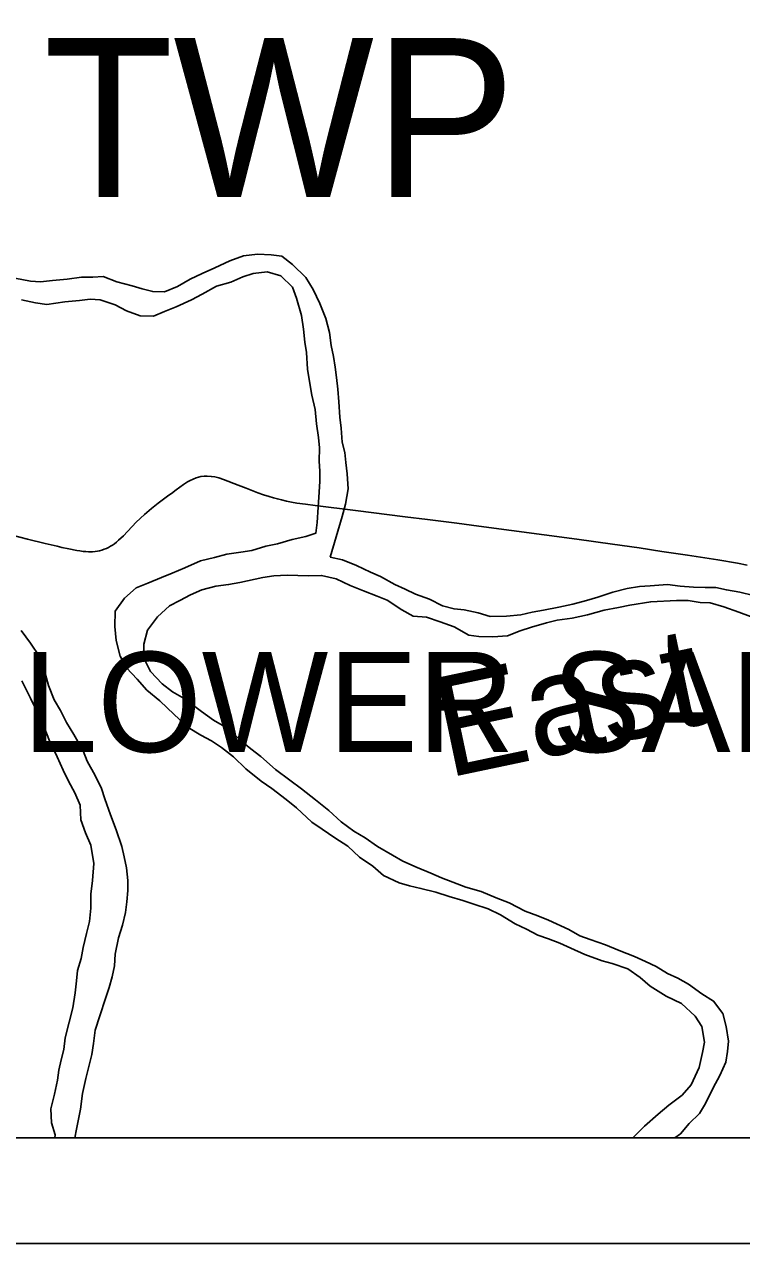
# Model space of a CAD drawing. Extents: x -10 to 158, y 8 to 33.
# Drawn here: x 127.371 to 128.048, y 24.962 to 26.114 of the extents above; entities that cross this region are included whole.
import ezdxf

# ---------------------------------------------------------------- set-up
doc = ezdxf.new("R2010")
doc.units = 0
for name, color, linetype in [('GM_X_Corporation_Text', 7, 'Continuous'), ('GM_X_Major_River', 7, 'Continuous'), ('GM_X_Major_River_Text', 7, 'Continuous'), ('GM_X_State_Route', 7, 'Continuous'), ('GM_X_Township_Text', 7, 'Continuous'), ('SH_Data', 7, 'Continuous'), ('SH_Text', 7, 'Continuous')]:
    doc.layers.add(name, color=color, linetype=linetype)

msp = doc.modelspace()

# ---------------------------------------------------------------- linework, layer by layer
at = {"layer": 'GM_X_Major_River'}
for points in [[(127.6597, 25.6108), (127.671, 25.6493), (127.6742, 25.6607), (127.6767, 25.6752), (127.6757, 25.6896), (127.6745, 25.7002), (127.6736, 25.7096), (127.6712, 25.7195), (127.6702, 25.7327), (127.6689, 25.743), (127.668, 25.7574), (127.6671, 25.7695), (127.6658, 25.7805), (127.6645, 25.7903), (127.6629, 25.8002), (127.6608, 25.8108), (127.6591, 25.8229), (127.6556, 25.8361), (127.6501, 25.8505), (127.6438, 25.8637), (127.6368, 25.875), (127.6242, 25.8873), (127.6142, 25.8951), (127.6039, 25.8965), (127.591, 25.8971), (127.5778, 25.8954), (127.565, 25.8907), (127.5507, 25.884), (127.539, 25.8786), (127.5277, 25.8735), (127.5156, 25.8665), (127.5032, 25.8614), (127.4922, 25.8616), (127.4823, 25.8641), (127.4728, 25.867), (127.4583, 25.871), (127.4454, 25.8758), (127.4355, 25.8753), (127.4249, 25.8751), (127.4113, 25.8734), (127.3976, 25.8721), (127.3863, 25.8708), (127.3768, 25.8714), (127.362, 25.8743)], [(127.3683, 25.8539), (127.3816, 25.851), (127.3923, 25.8493), (127.4093, 25.8518), (127.4229, 25.8531), (127.4331, 25.8544), (127.4426, 25.8537), (127.4567, 25.849), (127.4674, 25.8434), (127.4804, 25.8387), (127.4929, 25.8385), (127.5034, 25.8428), (127.5144, 25.8471), (127.5287, 25.8538), (127.5389, 25.8592), (127.5524, 25.8666), (127.566, 25.8706), (127.5773, 25.8757), (127.5871, 25.8788), (127.6004, 25.8802), (127.6133, 25.8765), (127.6241, 25.8657), (127.628, 25.8555), (127.6328, 25.8389), (127.6345, 25.826), (127.6358, 25.8139), (127.6374, 25.804), (127.6384, 25.7885), (127.6401, 25.7767), (127.6425, 25.7639), (127.6457, 25.7502), (127.647, 25.7366), (127.6487, 25.7237), (127.6496, 25.7139), (127.6494, 25.7013), (127.6499, 25.6919), (127.65, 25.6824), (127.6494, 25.6721), (127.6485, 25.6581), (127.6475, 25.6436), (127.6462, 25.6334), (127.6367, 25.6302)], [(127.6367, 25.6302), (127.6239, 25.6274), (127.6099, 25.6234), (127.5989, 25.621), (127.5857, 25.617), (127.5755, 25.6154), (127.5623, 25.6137), (127.5506, 25.6105), (127.5373, 25.6073), (127.5226, 25.6006), (127.5106, 25.5955), (127.5004, 25.5916), (127.4876, 25.5861), (127.4766, 25.5818), (127.4654, 25.5721)], [(127.8757, 25.5636), (127.8613, 25.5608), (127.8504, 25.5587), (127.8398, 25.5563), (127.8262, 25.555), (127.811, 25.5548), (127.7996, 25.5581), (127.7863, 25.5609), (127.7768, 25.5619), (127.7657, 25.5648), (127.7535, 25.5711), (127.7402, 25.5758), (127.7307, 25.5806), (127.7207, 25.5851), (127.7074, 25.5925), (127.6978, 25.5965), (127.6845, 25.6028), (127.6715, 25.6083), (127.6597, 25.6108)], [(127.9854, 25.0623), (127.9905, 25.0659), (127.9987, 25.0758), (128.0084, 25.0851), (128.0143, 25.0946), (128.0213, 25.1095), (128.0276, 25.121), (128.0335, 25.1336), (128.0349, 25.1439), (128.0359, 25.1537), (128.0338, 25.1674), (128.0306, 25.1798), (128.0218, 25.1915), (128.0107, 25.1982), (127.998, 25.2075), (127.9881, 25.213), (127.9782, 25.2175), (127.9675, 25.2241), (127.9576, 25.2289), (127.9473, 25.2334), (127.9328, 25.2392), (127.9198, 25.2447), (127.9053, 25.2495), (127.8954, 25.2531), (127.8851, 25.2591), (127.866, 25.2679), (127.8558, 25.272), (127.8439, 25.2764), (127.8287, 25.2841), (127.8165, 25.2889), (127.8024, 25.2951), (127.7879, 25.2991), (127.7757, 25.3039), (127.765, 25.3079), (127.7547, 25.3123), (127.7418, 25.3175), (127.7284, 25.3237), (127.7185, 25.3293), (127.7044, 25.3375), (127.6929, 25.3456), (127.6822, 25.352), (127.6703, 25.3609), (127.6584, 25.3714), (127.6458, 25.3814), (127.6327, 25.3919), (127.6216, 25.4001), (127.6082, 25.4101), (127.5944, 25.4225), (127.5848, 25.4296), (127.5745, 25.4381), (127.5637, 25.4486), (127.5496, 25.4568), (127.5381, 25.465), (127.522, 25.4773), (127.5109, 25.4836), (127.501, 25.491), (127.4902, 25.5027), (127.484, 25.5147), (127.4838, 25.5287), (127.4874, 25.5417), (127.4967, 25.5543), (127.5079, 25.5647), (127.5177, 25.5698), (127.5279, 25.5753), (127.5385, 25.5799), (127.5517, 25.5835), (127.5638, 25.5848), (127.5744, 25.5869), (127.5963, 25.5917), (127.6065, 25.593), (127.619, 25.5939), (127.6293, 25.5933), (127.6395, 25.5931), (127.6516, 25.5936), (127.6653, 25.5904), (127.6787, 25.5841), (127.6912, 25.579), (127.7042, 25.5738), (127.7137, 25.5702), (127.7275, 25.5609), (127.7382, 25.5549), (127.7507, 25.554), (127.7637, 25.5496), (127.777, 25.5448), (127.7908, 25.5371), (127.8003, 25.5357), (127.8135, 25.5355), (127.8272, 25.5364), (127.8392, 25.5411), (127.8498, 25.5447), (127.8642, 25.5487), (127.874, 25.5511), (127.8884, 25.5532), (127.9027, 25.5564), (127.9186, 25.5608), (127.9322, 25.5633), (127.9428, 25.5653)], [(128.0594, 25.5745), (128.0465, 25.5777), (128.034, 25.5798), (128.0241, 25.582), (128.0138, 25.5822), (128.0028, 25.5824), (127.9903, 25.5834), (127.9782, 25.5851), (127.9619, 25.5838), (127.952, 25.5829), (127.9403, 25.5812), (127.9267, 25.5776), (127.9124, 25.5729), (127.9018, 25.5697), (127.8889, 25.5665), (127.8757, 25.5636)], [(127.4654, 25.5721), (127.4568, 25.5599), (127.4563, 25.5454), (127.4576, 25.5322), (127.4616, 25.5171), (127.4674, 25.5061), (127.4774, 25.4956), (127.4867, 25.4852), (127.4989, 25.4751), (127.5124, 25.462), (127.5258, 25.45), (127.5377, 25.4426), (127.5476, 25.4374), (127.5571, 25.4311), (127.5686, 25.4221), (127.5802, 25.4109), (127.5947, 25.3993), (127.6047, 25.3923), (127.6181, 25.3818), (127.628, 25.374), (127.6423, 25.3605), (127.6522, 25.3538), (127.6641, 25.3456), (127.6763, 25.3378), (127.6874, 25.3274), (127.7001, 25.3188), (127.71, 25.3102), (127.7249, 25.3032), (127.7348, 25.3003), (127.7455, 25.2978), (127.7595, 25.2942), (127.7721, 25.2902), (127.785, 25.2866), (127.7953, 25.2829), (127.809, 25.2785), (127.8205, 25.273), (127.8346, 25.2645), (127.8453, 25.2593), (127.856, 25.2538), (127.8659, 25.2501), (127.8766, 25.2461), (127.8869, 25.2413), (127.9002, 25.2354), (127.9166, 25.2295), (127.9261, 25.227), (127.941, 25.2219), (127.9525, 25.2137), (127.962, 25.2055), (127.977, 25.1962), (127.9915, 25.1892), (128.0045, 25.1772), (128.0107, 25.1674), (128.0132, 25.1527), (128.0114, 25.1428), (128.0082, 25.1287), (128.0008, 25.1123), (127.9923, 25.1027), (127.9795, 25.093), (127.9694, 25.0845), (127.9566, 25.0734), (127.9456, 25.0623)], [(127.9428, 25.5653), (127.9625, 25.5686), (127.9867, 25.5697), (127.9977, 25.5698), (128.0091, 25.5681), (128.0186, 25.5675), (128.0315, 25.5638), (128.0456, 25.5587), (128.0567, 25.5547)], [(127.4185, 25.0623), (127.4202, 25.0703), (127.422, 25.0798), (127.4241, 25.0893), (127.4258, 25.1042), (127.4291, 25.1182), (127.4323, 25.1308), (127.4348, 25.1411), (127.4362, 25.1513), (127.4379, 25.1639), (127.4423, 25.1776), (127.4477, 25.194), (127.451, 25.2043), (127.4539, 25.2142), (127.456, 25.2248), (127.4567, 25.2358), (127.4599, 25.2511), (127.4635, 25.2633), (127.4664, 25.2751), (127.4677, 25.2853), (127.4687, 25.296), (127.4686, 25.3054), (127.4673, 25.3172), (127.4653, 25.3278), (127.4629, 25.3376), (127.4577, 25.3531), (127.4522, 25.3674), (127.4471, 25.3825), (127.4439, 25.3924), (127.4377, 25.4044), (127.4303, 25.418), (127.4264, 25.4278), (127.4178, 25.4432), (127.4109, 25.4545), (127.405, 25.4658), (127.3992, 25.476), (127.3937, 25.4896), (127.3897, 25.5047), (127.3854, 25.5168), (127.3769, 25.5296), (127.368, 25.5416)], [(127.3686, 25.4938), (127.3768, 25.4776), (127.3834, 25.464), (127.3889, 25.4516), (127.3948, 25.4372), (127.4018, 25.4222), (127.4077, 25.4097), (127.4127, 25.3992), (127.4186, 25.3882), (127.4237, 25.3765), (127.4242, 25.3625), (127.4286, 25.3504), (127.4337, 25.3387), (127.4365, 25.3213), (127.4352, 25.3054), (127.4339, 25.2925), (127.4337, 25.2792), (127.4324, 25.2666), (127.4295, 25.2552), (127.4266, 25.2419), (127.4245, 25.2316), (127.4212, 25.2202), (127.4202, 25.2107), (127.4189, 25.1993), (127.4168, 25.1852), (127.4132, 25.1715), (127.4096, 25.1567), (127.4082, 25.1457), (127.4057, 25.1358), (127.4035, 25.1262), (127.4022, 25.1167), (127.3993, 25.1034), (127.3961, 25.0897), (127.3966, 25.0764), (127.4002, 25.0651), (127.3998, 25.0623)]]:
    msp.add_lwpolyline(points, dxfattribs=at)
at = {"layer": 'GM_X_State_Route'}
for points in [[(128.0534, 25.6033), (128.0443, 25.6051), (128.026, 25.6082), (127.9971, 25.6126), (127.9731, 25.6162), (127.9516, 25.6196), (127.9263, 25.6232), (127.8926, 25.6278), (127.8002, 25.6401), (127.7793, 25.6428), (127.7516, 25.6462), (127.7307, 25.649), (127.6838, 25.6548), (127.6456, 25.6596), (127.6365, 25.6607), (127.6283, 25.6619), (127.6233, 25.6627), (127.6185, 25.6638), (127.6138, 25.6648), (127.61, 25.6658), (127.6064, 25.6668), (127.6022, 25.668), (127.5967, 25.6698), (127.5916, 25.6716), (127.5805, 25.6758), (127.573, 25.6787), (127.5591, 25.6841), (127.5545, 25.6856), (127.5509, 25.6865), (127.5475, 25.6871), (127.5437, 25.6873), (127.5409, 25.6874), (127.5377, 25.687), (127.5353, 25.6864), (127.5331, 25.6857), (127.5303, 25.6846), (127.5276, 25.6833), (127.5249, 25.6818), (127.5212, 25.6795), (127.5143, 25.6744), (127.5099, 25.671), (127.5073, 25.6692), (127.5012, 25.6646), (127.4974, 25.6617), (127.4911, 25.6568), (127.4843, 25.651), (127.4765, 25.6437), (127.4646, 25.631), (127.46, 25.6267), (127.458, 25.625), (127.456, 25.6235), (127.4541, 25.6222), (127.4523, 25.6211), (127.4503, 25.62), (127.4484, 25.6191), (127.4462, 25.6182), (127.4442, 25.6175), (127.4419, 25.6169), (127.4399, 25.6165), (127.4377, 25.6162), (127.4354, 25.6159), (127.4335, 25.6158), (127.4316, 25.6158), (127.4289, 25.616), (127.4266, 25.6162), (127.4235, 25.6166), (127.4204, 25.6171), (127.413, 25.6185), (127.4064, 25.62), (127.4018, 25.6211)], [(127.4018, 25.6211), (127.3907, 25.6237), (127.3738, 25.6279), (127.3521, 25.6334), (127.3409, 25.6363)]]:
    msp.add_lwpolyline(points, dxfattribs=at)
at = {"layer": 'SH_Data'}
for p, q in [((126.1038, 25.0623), (132.9038, 25.0623)), ((126.0038, 24.9623), (133.0038, 24.9623))]:
    msp.add_line(p, q, dxfattribs=at)
at = {"layer": 'SH_Text'}
msp.add_lwpolyline([(126.1038, 27.0364), (126.1038, 25.0623), (130.4362, 25.0623)], dxfattribs=at)

# ---------------------------------------------------------------- texts
at = {"layer": 'GM_X_Corporation_Text'}
msp.add_text('LOWER SALEM', height=0.094697, rotation=0, dxfattribs=at).set_placement((127.3695, 25.4266))
at = {"layer": 'GM_X_Major_River_Text'}
msp.add_text('East', height=0.0947, rotation=11.9052, dxfattribs=at).set_placement((127.7703, 25.4021))
at = {"layer": 'GM_X_Township_Text'}
msp.add_text('TWP', height=0.15, rotation=0, dxfattribs=at).set_placement((127.3892, 25.9511))

doc.saveas('drawing.dxf')
